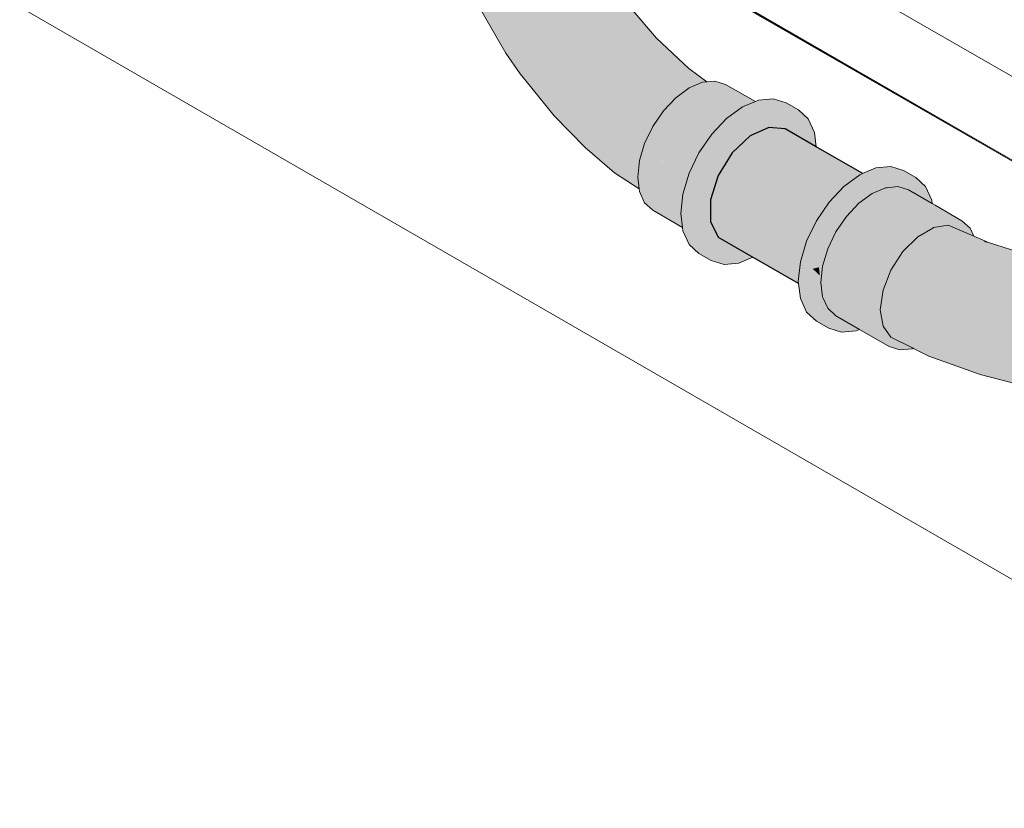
# Model space of a CAD drawing. Header units: millimetres. Extents: x 2 to 902, y -447 to 199.
# Tile 387 of 656: x 105.508 to 106.449, y 61.478 to 62.232. Entities that reach past the tile are written whole.
import ezdxf

# ---------------------------------------------------------------- set-up
doc = ezdxf.new("R2010")
doc.units = ezdxf.units.MM
doc.header["$MEASUREMENT"] = 0
for name, color, linetype, lineweight in [('AF-Condutos', 4, 'Continuous', 25), ('AF-Conexões', 9, 'Continuous', 18), ('IFC-Laje-Contorno', 134, 'Continuous', 5), ('IFC-Parede padrão-Contorno', 44, 'Continuous', 5), ('IFC-Viga-Contorno', 66, 'Continuous', 5)]:
    doc.layers.add(name, color=color, linetype=linetype, lineweight=lineweight)

msp = doc.modelspace()

# ---------------------------------------------------------------- hatches: boundary and pattern name
at = {"layer": 'AF-Condutos', "linetype": 'Continuous'}
for points in [[(106.26929, 62.10772), (106.31284, 62.08526), (106.26894, 62.11061), (106.23936, 62.12768), (106.22377, 62.12908), (106.20586, 62.12091), (106.18874, 62.1046), (106.27577, 62.05352), (106.27579, 62.05357), (106.27589, 62.05357), (106.27644, 62.05397), (106.27608, 62.05418), (106.27587, 62.05373), (106.27608, 62.05418), (106.27579, 62.05434), (106.27644, 62.05397), (106.27589, 62.05357), (106.27579, 62.05357), (106.27579, 62.0535), (106.18874, 62.1046), (106.17535, 62.08296), (106.16803, 62.05974), (106.16803, 62.03895), (106.17535, 62.02418), (106.20855, 62.00502), (106.21039, 62.0058), (106.25183, 61.98071), (106.2521, 61.98054), (106.25195, 61.9818), (106.252, 61.98226), (106.25188, 61.98234), (106.21452, 62.00756), (106.21363, 62.00816), (106.21452, 62.00756), (106.252, 61.98226), (106.2524, 61.98605), (106.25269, 61.98874), (106.25269, 61.98878), (106.21469, 62.00764), (106.25269, 61.98878), (106.25282, 61.98999), (106.21905, 62.00949), (106.21704, 62.01065), (106.21905, 62.00949), (106.25282, 61.98999), (106.25314, 61.99298), (106.22751, 62.01309), (106.22407, 62.01578), (106.22751, 62.01309), (106.25197, 61.9939), (106.25314, 61.99298), (106.25395, 62.00056), (106.25538, 62.00537), (106.25449, 62.00562), (106.25538, 62.00537), (106.25552, 62.00584), (106.25455, 62.00615), (106.22968, 62.01401), (106.25455, 62.00615), (106.25552, 62.00584), (106.25638, 62.00873), (106.25492, 62.00958), (106.23978, 62.01831), (106.23295, 62.02226), (106.23978, 62.01831), (106.25638, 62.00873), (106.25722, 62.01156), (106.2463, 62.02108), (106.23949, 62.02703), (106.25609, 62.01255), (106.25722, 62.01156), (106.25984, 62.02036), (106.26242, 62.02572), (106.26145, 62.02578), (106.26242, 62.02572), (106.26504, 62.03118), (106.26335, 62.03216), (106.25396, 62.03758), (106.26504, 62.03118), (106.26625, 62.0337), (106.25844, 62.04085), (106.26548, 62.03441), (106.27581, 62.02496), (106.2758, 62.0495), (106.27622, 62.05012), (106.2763, 62.05023), (106.27787, 62.05253), (106.27817, 62.05297), (106.27964, 62.05512), (106.27891, 62.05578), (106.27522, 62.05907), (106.27927, 62.05545), (106.28, 62.05565), (106.2814, 62.05769), (106.28299, 62.06003), (106.28759, 62.06676), (106.28299, 62.06003), (106.2814, 62.05769), (106.28369, 62.06012), (106.2934, 62.07037), (106.291, 62.07175), (106.27236, 62.08252), (106.2934, 62.07037), (106.29496, 62.07201), (106.27133, 62.09095), (106.29482, 62.07212), (106.29505, 62.07211), (106.2956, 62.07269), (106.30199, 62.07944), (106.30422, 62.08179), (106.30199, 62.07944), (106.2956, 62.07269), (106.30388, 62.07873), (106.30702, 62.08102), (106.30473, 62.08234), (106.26993, 62.10243), (106.30702, 62.08102), (106.30812, 62.08182)], [(106.26929, 62.10772), (106.30737, 62.08233), (106.30832, 62.08197), (106.31084, 62.08381), (106.3124, 62.08447), (106.31344, 62.08491), (106.31284, 62.08526), (106.31281, 62.08524), (106.31203, 62.08467), (106.31281, 62.08524)], [(106.30737, 62.08233), (106.30812, 62.08182), (106.30831, 62.08196)], [(106.29482, 62.07212), (106.30631, 62.06291), (106.32422, 62.07108)], [(106.27927, 62.05545), (106.27964, 62.05512), (106.28, 62.05565)], [(106.20897, 62.00477), (106.2521, 61.98054), (106.21039, 62.0058), (106.20855, 62.00502)], [(106.20897, 62.00477), (106.25176, 61.98007), (106.25219, 61.97982), (106.2521, 61.98054), (106.25183, 61.98069)]]:
    msp.add_hatch(color=151, dxfattribs=at).paths.add_polyline_path(points)
at = {"layer": 'AF-Conexões', "linetype": 'Continuous'}
for points in [[(105.93903, 62.25677), (105.94968, 62.23939), (105.97236, 62.19995), (105.98612, 62.18033), (105.99604, 62.16821), (106.01853, 62.14021), (106.0482, 62.10982), (106.07632, 62.08575), (106.09988, 62.07023), (106.09976, 62.07117), (106.09874, 62.07955), (106.07358, 62.09058), (106.09829, 62.07975), (106.09849, 62.0816), (106.09859, 62.08252), (106.09835, 62.08272), (106.0815, 62.09769), (106.05346, 62.11722), (106.0815, 62.09769), (106.09949, 62.09499), (106.10017, 62.09727), (106.10046, 62.09826), (106.10029, 62.09841), (106.07514, 62.12097), (106.1054, 62.11448), (106.10646, 62.11669), (106.07072, 62.14768), (106.04199, 62.1497), (106.01799, 62.15292), (106.04199, 62.1497), (106.01532, 62.17336), (105.99052, 62.19403), (105.96621, 62.22374), (105.99052, 62.19403), (106.01532, 62.17336), (106.04199, 62.1497), (106.07072, 62.14768), (106.11539, 62.13373), (106.11669, 62.13563), (106.09665, 62.15656), (106.05305, 62.1744), (106.02601, 62.18396), (106.05305, 62.1744), (106.09665, 62.15656), (106.12757, 62.14972), (106.12924, 62.15149), (106.10044, 62.17487), (106.06962, 62.18418), (106.03377, 62.20762), (105.99409, 62.2277), (106.03377, 62.20762), (106.06962, 62.18418), (106.10044, 62.17487), (106.14127, 62.16212), (106.1431, 62.16346), (106.1447, 62.16463), (106.11607, 62.18309), (106.07866, 62.19801), (106.11607, 62.18309), (106.1447, 62.16463), (106.129, 62.1883), (106.11425, 62.20988), (106.08578, 62.21203), (106.05265, 62.22051), (106.08578, 62.21203), (106.11425, 62.20988), (106.088, 62.2415), (106.08026, 62.23593), (106.05787, 62.24591), (106.03055, 62.25687), (106.01233, 62.24668), (106.03055, 62.25687), (106.05787, 62.24591), (106.08026, 62.23593), (106.088, 62.2415), (106.07697, 62.26046), (106.07, 62.27245), (106.06538, 62.27402), (106.06185, 62.27522), (106.03331, 62.28356), (106.00096, 62.28731), (105.98178, 62.27441), (105.97076, 62.23918), (105.98178, 62.27441), (106.00096, 62.28731), (106.03331, 62.28356), (106.06185, 62.27522), (106.04078, 62.31648), (106.03368, 62.30892), (106.01298, 62.32365), (106.03368, 62.30892), (106.04078, 62.31648), (106.01975, 62.3498), (106.02727, 62.35393), (106.00948, 62.38358), (105.99759, 62.36478), (105.98658, 62.33065), (105.99759, 62.36478), (106.00948, 62.38358), (106.01987, 62.36627), (106.02727, 62.35393), (106.01473, 62.38958), (106.00798, 62.40877), (105.99925, 62.4136), (105.98767, 62.40548), (105.97375, 62.36295), (105.96377, 62.31727), (105.95214, 62.2889), (105.94869, 62.2593), (105.95214, 62.2889), (105.96377, 62.31727), (105.97375, 62.36295), (105.98767, 62.40548), (105.99925, 62.4136), (105.98605, 62.43952), (105.98419, 62.4387), (105.98193, 62.4377), (105.97193, 62.39783), (105.9564, 62.37899), (105.97193, 62.39783), (105.96684, 62.43267), (105.96386, 62.43195), (105.9549, 62.41116), (105.94737, 62.42978), (105.94416, 62.42954), (105.93365, 62.39625), (105.94114, 62.35221), (105.93442, 62.32574), (105.94114, 62.35221), (105.93365, 62.39625), (105.92558, 62.43034), (105.92279, 62.43055), (105.91334, 62.4037), (105.918, 62.35843), (105.92595, 62.31006), (105.918, 62.35843), (105.91334, 62.4037), (105.90654, 62.43411), (105.90707, 62.43174), (105.91287, 62.43131), (105.90707, 62.43174), (105.91334, 62.4037), (105.92168, 62.4274), (105.9132, 62.43128), (105.92168, 62.4274), (105.92276, 62.43046), (105.92257, 62.43057), (105.92218, 62.4306), (105.91712, 62.43098), (105.92218, 62.4306), (105.9156, 62.43217), (105.90649, 62.43435), (105.90541, 62.43461), (105.90383, 62.43531), (105.90394, 62.43496), (105.90383, 62.43531), (105.90375, 62.43501), (105.89689, 62.40836), (105.90059, 62.36677), (105.89689, 62.40836), (105.90297, 62.43199), (105.90383, 62.43531), (105.89879, 62.43754), (105.89148, 62.44078), (105.89151, 62.44061), (105.89148, 62.44078), (105.891, 62.441), (105.88979, 62.44153), (105.891, 62.441), (105.88969, 62.44198), (105.88967, 62.44159), (105.88755, 62.4049), (105.88969, 62.44198), (105.88261, 62.4473), (105.88137, 62.44824), (105.88173, 62.4318), (105.8902, 62.38374), (105.89998, 62.34841), (105.91209, 62.32222), (105.89998, 62.34841), (105.91346, 62.30982), (105.92696, 62.2821)], [(106.09178, 62.24314), (106.07, 62.27245), (106.088, 62.2415), (106.11635, 62.2144)], [(106.10525, 62.22501), (106.088, 62.2415), (106.08937, 62.23985), (106.11425, 62.20988), (106.10544, 62.22469), (106.11425, 62.20988), (106.11512, 62.21173), (106.1056, 62.22454)], [(106.11635, 62.2144), (106.10525, 62.22501), (106.11512, 62.21173)], [(106.13694, 62.19285), (106.11635, 62.2144), (106.11425, 62.20988), (106.11474, 62.20918), (106.1181, 62.2067), (106.11474, 62.20918), (106.129, 62.1883), (106.15573, 62.17023), (106.15752, 62.17099), (106.14472, 62.18471)], [(106.14719, 62.18531), (106.11635, 62.2144), (106.14472, 62.18471), (106.1633, 62.1725), (106.16445, 62.17262)], [(106.15399, 62.1714), (106.129, 62.1883), (106.14423, 62.16533), (106.1447, 62.16463), (106.14571, 62.16536), (106.14769, 62.1668), (106.15573, 62.17023)], [(106.15859, 62.17204), (106.15913, 62.17167), (106.16041, 62.17222), (106.16101, 62.17228), (106.16087, 62.17241), (106.16101, 62.17228), (106.1633, 62.1725), (106.16243, 62.17307), (106.15496, 62.17798), (106.14472, 62.18471), (106.15671, 62.17185), (106.15752, 62.17099), (106.15888, 62.17157), (106.15913, 62.17167)], [(106.13976, 62.16259), (106.10044, 62.17487), (106.12804, 62.15247), (106.12924, 62.15149), (106.13142, 62.15379), (106.13495, 62.15751), (106.14127, 62.16212)], [(106.20912, 62.15307), (106.2109, 62.15383), (106.18246, 62.17025), (106.17228, 62.1734), (106.16445, 62.17262), (106.16041, 62.17222), (106.18173, 62.15991), (106.1722, 62.16692), (106.18173, 62.15991), (106.20017, 62.14926), (106.20459, 62.15114), (106.20598, 62.15173), (106.20818, 62.15267)], [(106.18007, 62.134), (106.14769, 62.1668), (106.13495, 62.15751), (106.17852, 62.13236)], [(106.20017, 62.14926), (106.16041, 62.17222), (106.14769, 62.1668)], [(106.18871, 62.14312), (106.14769, 62.1668), (106.17945, 62.13462), (106.18007, 62.134), (106.18086, 62.13483), (106.18337, 62.13748), (106.19004, 62.14235)], [(106.19973, 62.14941), (106.14769, 62.1668), (106.18745, 62.14385), (106.19004, 62.14235), (106.19184, 62.14366), (106.19772, 62.14795), (106.19738, 62.14807), (106.19772, 62.14795), (106.19862, 62.1486), (106.20017, 62.14926)], [(106.12648, 62.14996), (106.09665, 62.15656), (106.11544, 62.13693), (106.11669, 62.13563), (106.11936, 62.13954), (106.12308, 62.14499), (106.12757, 62.14972)], [(106.1685, 62.12151), (106.13495, 62.15751), (106.12308, 62.14499), (106.15834, 62.10665), (106.16716, 62.11955)], [(106.17665, 62.13344), (106.13495, 62.15751), (106.16837, 62.12164), (106.1685, 62.12151), (106.16867, 62.12175), (106.16917, 62.12249), (106.17852, 62.13236)], [(106.26727, 62.12425), (106.26657, 62.12524), (106.25413, 62.14293), (106.25202, 62.14593), (106.23382, 62.14755), (106.22563, 62.14829), (106.23265, 62.14644), (106.22563, 62.14829), (106.25202, 62.14593), (106.23983, 62.14969), (106.25202, 62.14593), (106.24025, 62.15272), (106.22806, 62.15649), (106.21386, 62.15508), (106.2109, 62.15383), (106.21318, 62.15251), (106.2109, 62.15383), (106.21039, 62.1418), (106.22268, 62.14703), (106.21039, 62.1418), (106.2109, 62.15383), (106.19862, 62.1486), (106.18337, 62.13748), (106.16917, 62.12249), (106.15697, 62.10464), (106.16875, 62.09784), (106.18094, 62.11569), (106.16875, 62.09784), (106.15697, 62.10464), (106.14761, 62.08515), (106.14172, 62.06535), (106.1535, 62.05856), (106.14172, 62.06535), (106.13972, 62.0466), (106.15149, 62.0398), (106.13972, 62.0466), (106.14134, 62.03334), (106.15083, 62.02786), (106.15311, 62.02654), (106.15083, 62.02786), (106.14134, 62.03334), (106.1535, 62.02336), (106.1538, 62.02615), (106.1535, 62.02336), (106.14134, 62.03334), (106.14172, 62.03015), (106.14761, 62.01715), (106.15697, 62.00847), (106.16875, 62.00168), (106.18094, 61.99791), (106.19514, 61.99932), (106.15938, 62.01035), (106.16803, 62.00769), (106.16803, 62.00905), (106.16803, 62.00769), (106.18634, 62.00203), (106.19514, 61.99932), (106.18406, 62.00663), (106.16803, 62.01722), (106.18406, 62.00663), (106.19514, 61.99932), (106.19333, 62.00332), (106.18264, 62.0095), (106.19333, 62.00332), (106.18691, 62.01751), (106.17535, 62.02418), (106.17971, 62.01539), (106.16803, 62.01793), (106.17971, 62.01539), (106.17535, 62.02418), (106.16803, 62.03895), (106.16803, 62.02841), (106.16803, 62.02574), (106.16803, 62.01972), (106.16803, 62.02574), (106.16803, 62.02841), (106.16803, 62.03895), (106.16803, 62.04903), (106.16803, 62.05925), (106.15938, 62.07836), (106.15938, 62.05637), (106.15938, 62.0334), (106.15938, 62.02292), (106.15938, 62.07836), (106.19514, 62.13068), (106.22306, 62.14681), (106.22563, 62.14532), (106.22927, 62.14322), (106.22942, 62.14337), (106.23078, 62.14466), (106.22942, 62.14337), (106.22927, 62.14322), (106.24146, 62.13715), (106.24913, 62.13176), (106.25113, 62.14156), (106.24813, 62.1269), (106.24913, 62.13176), (106.24146, 62.13715), (106.22927, 62.14322), (106.24053, 62.13672), (106.22927, 62.14322), (106.22563, 62.14532), (106.22878, 62.14275), (106.2377, 62.13544), (106.22878, 62.14275), (106.22563, 62.14532), (106.22732, 62.14136), (106.22563, 62.14532), (106.22306, 62.14681), (106.22433, 62.13851), (106.22563, 62.13975), (106.23112, 62.13244), (106.22563, 62.13975), (106.22563, 62.13561), (106.22563, 62.12993), (106.23846, 62.1282), (106.22563, 62.12993), (106.22563, 62.13975), (106.22433, 62.13851), (106.22306, 62.14681), (106.22426, 62.13845), (106.22306, 62.14681), (106.21028, 62.13942), (106.19658, 62.13152), (106.2068, 62.1338), (106.19658, 62.13152), (106.19514, 62.13068), (106.19674, 62.11755), (106.19514, 62.13068), (106.18634, 62.1178), (106.16803, 62.091), (106.15938, 62.07836), (106.16011, 62.07733), (106.16803, 62.08487), (106.16011, 62.07733), (106.16636, 62.06843), (106.16803, 62.07112), (106.17221, 62.07789), (106.17807, 62.09444), (106.17936, 62.09567), (106.17807, 62.09444), (106.17221, 62.07789), (106.16803, 62.07112), (106.16636, 62.06843), (106.16803, 62.06606), (106.17463, 62.0818), (106.17605, 62.08519), (106.17463, 62.0818), (106.16803, 62.06606), (106.15938, 62.07836), (106.16794, 62.05945), (106.16803, 62.05974), (106.16925, 62.06363), (106.16803, 62.06546), (106.16928, 62.0637), (106.1694, 62.0641), (106.17535, 62.08296), (106.17703, 62.08568), (106.18118, 62.0974), (106.17703, 62.08568), (106.17893, 62.08875), (106.18291, 62.09906), (106.17893, 62.08875), (106.18369, 62.09644), (106.18874, 62.1046), (106.19733, 62.11279), (106.19941, 62.11477), (106.19808, 62.11971), (106.19888, 62.121), (106.19808, 62.11971), (106.19864, 62.11762), (106.19941, 62.11477), (106.20055, 62.11586), (106.19995, 62.11822), (106.19914, 62.12142), (106.20492, 62.13077), (106.22325, 62.13748), (106.20492, 62.13077), (106.19914, 62.12142), (106.21523, 62.12985), (106.19914, 62.12142), (106.20055, 62.11586), (106.22563, 62.01692), (106.22341, 62.12911), (106.22342, 62.12892), (106.22377, 62.12908), (106.22563, 62.12891), (106.22549, 62.12987), (106.22563, 62.12891), (106.23936, 62.12768), (106.24735, 62.12307), (106.26325, 62.11389), (106.26894, 62.11061)], [(106.10476, 62.11816), (106.10646, 62.11669), (106.1129, 62.13009), (106.11539, 62.13373), (106.11475, 62.13393), (106.07072, 62.14768)], [(106.1502, 62.09055), (106.15697, 62.10464), (106.16383, 62.10068), (106.15808, 62.10694), (106.12308, 62.14499), (106.1129, 62.13009), (106.10508, 62.11381), (106.14915, 62.08836)], [(106.25202, 62.14593), (106.26727, 62.12425), (106.26139, 62.13725)], [(106.09847, 62.10004), (106.10046, 62.09826), (106.10508, 62.11381), (106.10529, 62.11451), (106.07514, 62.12097)], [(106.14444, 62.0745), (106.10508, 62.11381), (106.10017, 62.09727), (106.14373, 62.07211)], [(106.10529, 62.11451), (106.10508, 62.11381), (106.1054, 62.11448)], [(106.14313, 62.07582), (106.14444, 62.0745), (106.14761, 62.08515), (106.14915, 62.08836), (106.14865, 62.08865), (106.10508, 62.11381)], [(106.0815, 62.09769), (106.09859, 62.08252), (106.09991, 62.09492)], [(106.14113, 62.05978), (106.10017, 62.09727), (106.09849, 62.0816), (106.13984, 62.0477), (106.14085, 62.05715)], [(106.09991, 62.09492), (106.10017, 62.09727), (106.09949, 62.09499)], [(106.1403, 62.06055), (106.14113, 62.05978), (106.14172, 62.06535), (106.14373, 62.07211), (106.14252, 62.07281), (106.10017, 62.09727)], [(106.31032, 61.93578), (106.30866, 61.93674), (106.30439, 61.9392), (106.28783, 61.94876), (106.28301, 61.95323), (106.28098, 61.95385), (106.28301, 61.95323), (106.28001, 61.95601), (106.27958, 61.95695), (106.27526, 61.9665), (106.32079, 61.94023), (106.32445, 61.9381), (106.32603, 61.93747), (106.32545, 61.94221), (106.32105, 61.94034), (106.32545, 61.94221), (106.32435, 61.9512), (106.32603, 61.93747), (106.32, 61.9399), (106.32445, 61.9381), (106.32077, 61.94022), (106.27526, 61.9665), (106.28001, 61.95601), (106.31304, 61.93694), (106.28001, 61.95601), (106.28783, 61.94876), (106.31032, 61.93578), (106.31158, 61.93631), (106.31032, 61.93578), (106.33876, 61.91936), (106.34894, 61.91621), (106.33094, 61.9266), (106.32603, 61.96687), (106.33876, 61.99969), (106.33094, 61.9834), (106.33876, 61.99969), (106.37355, 62.0364), (106.35774, 62.01972), (106.33876, 61.99969), (106.36361, 62.02311), (106.33876, 61.99969), (106.36053, 62.01899), (106.3661, 62.02455), (106.3681, 62.0257), (106.37993, 62.03833), (106.38114, 62.03963), (106.38188, 62.03995), (106.3815, 62.04301), (106.38136, 62.04418), (106.3815, 62.04301), (106.38188, 62.03995), (106.3813, 62.0397), (106.38114, 62.03963), (106.38113, 62.03954), (106.38114, 62.03963), (106.37993, 62.03833), (106.3681, 62.0257), (106.38087, 62.03702), (106.38045, 62.03312), (106.38087, 62.03702), (106.37561, 62.03236), (106.3681, 62.0257), (106.37765, 62.03121), (106.38042, 62.03281), (106.38088, 62.03308), (106.38091, 62.03319), (106.38088, 62.03308), (106.38114, 62.03323), (106.38191, 62.03335), (106.38192, 62.03368), (106.3821, 62.03812), (106.38192, 62.03368), (106.38191, 62.03335), (106.38215, 62.03381), (106.38191, 62.03335), (106.38267, 62.03347), (106.38346, 62.03359), (106.38259, 62.03407), (106.38286, 62.03422), (106.38253, 62.03456), (106.38286, 62.03422), (106.38259, 62.03407), (106.38346, 62.03359), (106.38388, 62.03481), (106.38346, 62.03359), (106.38574, 62.03395), (106.38588, 62.03596), (106.38574, 62.03395), (106.39025, 62.03466), (106.39814, 62.043), (106.39804, 62.04299), (106.38627, 62.04182), (106.39814, 62.043), (106.41582, 62.02659), (106.41844, 62.02547), (106.4196, 62.02496), (106.41615, 62.0326), (106.40832, 62.03985), (106.38258, 62.05302), (106.38247, 62.05204), (106.38116, 62.04582), (106.38176, 62.04535), (106.38166, 62.04448), (106.3813, 62.04469), (106.38166, 62.04448), (106.38176, 62.04535), (106.38116, 62.04581), (106.38118, 62.04568), (106.38116, 62.04581), (106.38082, 62.04601), (106.38116, 62.04582), (106.38025, 62.05333), (106.38116, 62.04582), (106.38247, 62.05204), (106.38258, 62.05302), (106.40832, 62.03985), (106.38275, 62.05461), (106.37989, 62.05626), (106.38009, 62.05463), (106.38012, 62.05437), (106.38009, 62.05463), (106.37989, 62.05626), (106.35739, 62.06925), (106.34721, 62.0724), (106.33689, 62.07137), (106.33535, 62.07122), (106.32262, 62.06581), (106.36081, 62.02711), (106.34894, 62.01459), (106.36081, 62.02711), (106.32262, 62.06581), (106.30988, 62.05652), (106.31711, 62.06179), (106.32262, 62.06581), (106.32417, 62.06647), (106.33356, 62.07046), (106.33535, 62.07122), (106.33689, 62.07137), (106.33837, 62.07152), (106.33949, 62.07163), (106.33833, 62.07249), (106.33344, 62.0737), (106.33723, 62.07202), (106.33639, 62.07166), (106.33723, 62.07202), (106.33344, 62.0737), (106.33318, 62.07351), (106.32932, 62.0707), (106.33318, 62.07351), (106.33344, 62.0737), (106.3309, 62.07483), (106.32735, 62.07043), (106.3292, 62.07061), (106.32896, 62.07044), (106.3292, 62.07061), (106.32735, 62.07043), (106.32509, 62.06762), (106.3309, 62.07483), (106.33344, 62.0737), (106.33375, 62.07393), (106.33344, 62.0737), (106.33833, 62.07249), (106.33813, 62.07712), (106.33833, 62.07249), (106.33949, 62.07163), (106.33932, 62.07291), (106.33949, 62.07163), (106.34304, 62.07199), (106.34721, 62.0724), (106.34853, 62.07199), (106.35255, 62.07075), (106.35531, 62.0732), (106.36425, 62.08113), (106.361, 62.08213), (106.35369, 62.07902), (106.35228, 62.07842), (106.35247, 62.07292), (106.35228, 62.07842), (106.35369, 62.07902), (106.361, 62.08213), (106.35206, 62.08489), (106.35003, 62.07746), (106.35206, 62.08489), (106.3418, 62.07407), (106.34196, 62.07404), (106.34868, 62.07255), (106.34195, 62.07403), (106.34185, 62.07399), (106.3418, 62.07407), (106.34164, 62.0739), (106.35206, 62.08489), (106.34827, 62.08452), (106.33987, 62.07839), (106.34827, 62.08452), (106.33786, 62.08349), (106.33868, 62.07752), (106.33786, 62.08349), (106.32853, 62.0762), (106.32782, 62.07545), (106.32773, 62.07536), (106.32444, 62.06714), (106.32773, 62.07536), (106.32782, 62.07545), (106.32853, 62.0762), (106.33786, 62.08349), (106.33002, 62.07778), (106.32816, 62.07641), (106.31222, 62.06479), (106.31145, 62.06366), (106.32589, 62.07341), (106.31897, 62.06426), (106.32589, 62.07341), (106.31145, 62.06366), (106.30894, 62.05999), (106.31603, 62.06301), (106.30894, 62.05999), (106.31145, 62.06366), (106.31222, 62.06479), (106.30103, 62.05663), (106.30822, 62.05894), (106.3139, 62.06076), (106.30822, 62.05894), (106.30103, 62.05663), (106.29317, 62.05089), (106.29479, 62.04551), (106.30416, 62.05299), (106.30407, 62.05286), (106.30416, 62.05299), (106.2963, 62.04672), (106.29623, 62.04656), (106.30328, 62.05171), (106.29623, 62.04656), (106.2963, 62.04672), (106.29479, 62.04551), (106.29317, 62.05089), (106.28832, 62.04079), (106.28147, 62.02653), (106.27052, 62.00375), (106.26572, 61.99376), (106.27848, 62.00963), (106.27983, 62.01244), (106.27848, 62.00963), (106.26572, 61.99376), (106.27162, 61.99534), (106.2751, 61.99627), (106.27614, 61.99977), (106.27283, 61.99786), (106.27614, 61.99977), (106.27692, 62.00243), (106.27389, 62.00008), (106.27692, 62.00243), (106.27744, 62.00415), (106.27467, 62.00169), (106.27614, 62.00476), (106.27467, 62.00169), (106.27744, 62.00415), (106.27829, 62.00703), (106.27941, 62.01078), (106.27994, 62.01258), (106.28001, 62.01281), (106.28255, 62.02135), (106.27508, 62.01043), (106.288, 62.03343), (106.28404, 62.02638), (106.27508, 62.01043), (106.28255, 62.02135), (106.28257, 62.02139), (106.28436, 62.024), (106.28445, 62.02414), (106.28651, 62.02716), (106.29055, 62.03612), (106.29189, 62.03753), (106.29055, 62.03612), (106.28651, 62.02716), (106.28445, 62.02414), (106.28436, 62.024), (106.28257, 62.02139), (106.28255, 62.02135), (106.28001, 62.01281), (106.28011, 62.01302), (106.28057, 62.01397), (106.28783, 62.02909), (106.29668, 62.04205), (106.29178, 62.03731), (106.29668, 62.04205), (106.29784, 62.04374), (106.29801, 62.044), (106.28783, 62.02909), (106.28001, 62.01281), (106.2751, 61.99627), (106.27342, 61.9806), (106.2751, 61.96687), (106.27513, 61.96658), (106.2751, 61.96687), (106.27508, 61.96704), (106.27256, 61.97256), (106.27255, 61.97249), (106.27213, 61.9685), (106.27211, 61.96832), (106.27213, 61.9685), (106.27255, 61.97249), (106.27256, 61.97256), (106.26572, 61.98759), (106.26572, 61.97201), (106.2718, 61.96541), (106.26572, 61.97201), (106.26572, 61.96924), (106.27169, 61.9644), (106.2758, 61.96106), (106.27169, 61.9644), (106.27165, 61.96399), (106.27591, 61.96021), (106.27596, 61.95976), (106.27591, 61.96021), (106.27165, 61.96399), (106.27162, 61.96378), (106.27165, 61.96399), (106.27169, 61.9644), (106.26572, 61.96924), (106.26572, 61.96152), (106.27105, 61.95845), (106.27106, 61.95854), (106.27143, 61.96196), (106.27106, 61.95854), (106.27105, 61.95845), (106.26572, 61.96152), (106.26572, 61.95856), (106.2709, 61.957), (106.27651, 61.9553), (106.27648, 61.9555), (106.27651, 61.9553), (106.27675, 61.95516), (106.28168, 61.95231), (106.27675, 61.95516), (106.26572, 61.95856), (106.26572, 61.97201), (106.26572, 61.99376), (106.26372, 61.975), (106.26396, 61.97302), (106.25361, 61.979), (106.26396, 61.97302), (106.26372, 61.975), (106.26572, 61.99376), (106.29317, 62.05089), (106.32816, 62.07641), (106.33786, 62.08349), (106.32521, 62.07811), (106.33786, 62.08349), (106.35206, 62.08489), (106.36425, 62.08113), (106.35248, 62.08793), (106.34028, 62.09169), (106.32608, 62.09029), (106.31344, 62.08491), (106.32321, 62.07927), (106.31344, 62.08491), (106.32262, 62.07701), (106.31344, 62.08491), (106.31084, 62.08381), (106.30737, 62.06589), (106.31084, 62.08381), (106.2956, 62.07269), (106.2814, 62.05769), (106.28097, 62.03305), (106.27161, 62.01356), (106.28097, 62.03305), (106.2814, 62.05769), (106.2692, 62.03985), (106.25984, 62.02036), (106.25395, 62.00056), (106.25195, 61.9818), (106.25219, 61.97982), (106.25395, 61.96536), (106.25984, 61.95236), (106.27161, 61.94556), (106.25984, 61.95236), (106.2692, 61.94368), (106.28097, 61.93688), (106.28263, 61.95021), (106.28281, 61.95166), (106.28263, 61.95021), (106.28833, 61.93761), (106.29875, 61.93864), (106.28833, 61.93761), (106.28263, 61.95021), (106.28097, 61.93688), (106.28898, 61.93616), (106.30276, 61.93493), (106.30737, 61.93452)], [(106.09874, 62.07955), (106.09849, 62.0816), (106.09829, 62.07975)], [(106.10017, 62.06787), (106.12683, 62.05247), (106.13956, 62.04512), (106.13972, 62.0466), (106.13984, 62.0477), (106.13956, 62.04792), (106.09849, 62.0816), (106.09988, 62.07023)], [(106.3795, 62.05945), (106.37684, 62.06324), (106.36888, 62.07455), (106.36425, 62.08113), (106.35994, 62.07366), (106.36425, 62.08113), (106.35531, 62.0732), (106.35343, 62.07154), (106.35255, 62.07075), (106.35739, 62.06925), (106.36076, 62.0673), (106.37693, 62.05797), (106.3795, 62.05649)], [(106.36425, 62.08113), (106.3795, 62.05945), (106.37361, 62.07245)], [(106.3418, 62.07407), (106.34185, 62.07399), (106.34195, 62.07403)], [(106.1412, 62.03447), (106.14098, 62.03628), (106.14069, 62.03865), (106.13993, 62.04491), (106.10017, 62.06787), (106.10508, 62.057), (106.1129, 62.04976), (106.14134, 62.03334)], [(106.16803, 62.06546), (106.16925, 62.06363), (106.16928, 62.0637)], [(106.16803, 62.05925), (106.16803, 62.05974), (106.16794, 62.05945)], [(106.3795, 62.05945), (106.3795, 62.05649), (106.37989, 62.05626)], [(106.13993, 62.04491), (106.13972, 62.0466), (106.13956, 62.04512)], [(106.3812, 62.04579), (106.38116, 62.04581), (106.38176, 62.04535)], [(106.40468, 62.03693), (106.39814, 62.043), (106.39224, 62.03677), (106.39025, 62.03466), (106.39528, 62.03545), (106.41582, 62.02659)], [(106.36168, 61.91776), (106.36215, 61.91752), (106.37685, 61.91019), (106.42569, 61.89265), (106.46409, 61.8828), (106.50072, 61.87639), (106.53827, 61.87249), (106.60497, 61.87273), (106.54965, 61.87366), (106.60497, 61.87273), (106.64958, 61.87484), (106.6978, 61.88285), (106.73478, 61.89213), (106.78519, 61.91017), (106.79747, 61.91629), (106.79994, 61.91752), (106.79681, 61.91783), (106.79513, 61.918), (106.79321, 61.91819), (106.79513, 61.918), (106.79681, 61.91783), (106.79994, 61.91752), (106.80041, 61.91776), (106.82166, 61.92836), (106.79604, 61.91962), (106.79391, 61.91889), (106.79216, 61.91829), (106.79391, 61.91889), (106.79604, 61.91962), (106.79555, 61.91983), (106.79604, 61.91962), (106.82166, 61.92836), (106.82917, 61.93905), (106.79438, 61.92032), (106.79649, 61.93752), (106.79322, 61.92082), (106.79013, 61.92213), (106.79298, 61.91957), (106.79085, 61.91842), (106.78795, 61.91686), (106.74217, 61.89833), (106.68626, 61.88282), (106.74217, 61.89833), (106.78795, 61.91686), (106.7403, 61.90708), (106.69735, 61.89365), (106.65199, 61.88308), (106.60468, 61.8835), (106.55734, 61.88205), (106.50988, 61.88064), (106.45392, 61.88745), (106.50988, 61.88064), (106.46457, 61.89281), (106.41998, 61.89879), (106.46457, 61.89281), (106.50988, 61.88064), (106.55734, 61.88205), (106.60468, 61.8835), (106.65199, 61.88308), (106.69735, 61.89365), (106.7403, 61.90708), (106.78795, 61.91686), (106.78133, 61.92587), (106.78795, 61.91686), (106.79298, 61.91957), (106.78998, 61.92176), (106.79298, 61.91957), (106.79013, 61.92213), (106.78854, 61.92281), (106.79013, 61.92213), (106.79322, 61.92082), (106.79649, 61.93752), (106.77786, 61.9306), (106.77378, 61.92909), (106.77786, 61.9306), (106.78795, 61.9593), (106.76923, 61.9369), (106.7656, 61.93256), (106.75771, 61.92312), (106.71611, 61.91166), (106.67231, 61.90334), (106.62705, 61.89831), (106.58103, 61.89662), (106.53503, 61.89831), (106.48978, 61.90335), (106.44597, 61.91167), (106.48978, 61.90335), (106.53503, 61.89831), (106.58103, 61.89662), (106.62705, 61.89831), (106.67231, 61.90334), (106.71611, 61.91166), (106.75771, 61.92312), (106.78795, 61.9593), (106.7403, 61.93093), (106.69755, 61.92756), (106.65128, 61.91354), (106.69755, 61.92756), (106.7403, 61.93093), (106.78795, 61.9593), (106.77786, 61.9306), (106.79649, 61.93752), (106.79438, 61.92032), (106.82917, 61.93905), (106.83177, 61.95465), (106.83147, 61.95287), (106.82982, 61.943), (106.83391, 61.93938), (106.83113, 61.94184), (106.82982, 61.943), (106.82959, 61.94157), (106.82917, 61.93905), (106.82752, 61.93671), (106.82879, 61.93683), (106.8342, 61.93731), (106.83605, 61.93748), (106.8325, 61.94941), (106.83605, 61.93748), (106.83605, 61.9555), (106.83453, 61.95941), (106.83605, 61.9555), (106.83605, 61.96688), (106.83403, 61.9607), (106.83186, 61.95404), (106.83403, 61.9607), (106.83322, 61.9628), (106.83403, 61.9607), (106.83605, 61.96688), (106.83439, 61.97033), (106.83316, 61.96296), (106.83439, 61.97033), (106.82954, 61.98044), (106.82804, 61.98275), (106.82954, 61.98044), (106.82759, 61.98449), (106.82778, 61.98316), (106.82759, 61.98449), (106.81313, 62.0146), (106.81797, 61.99831), (106.83147, 61.95287), (106.82775, 61.9832), (106.82888, 61.97398), (106.82917, 61.97325), (106.82166, 61.99262), (106.81012, 62.01045), (106.77385, 61.97577), (106.74217, 61.94974), (106.77385, 61.97577), (106.81012, 62.01045), (106.79598, 62.02455), (106.76829, 61.99649), (106.73894, 61.97404), (106.70647, 61.94879), (106.65224, 61.93152), (106.60475, 61.9168), (106.5574, 61.91406), (106.60475, 61.9168), (106.65224, 61.93152), (106.70647, 61.94879), (106.73894, 61.97404), (106.76829, 61.99649), (106.79598, 62.02455), (106.76611, 62.01597), (106.78094, 62.03323), (106.7668, 62.03546), (106.74277, 62.01861), (106.73516, 62.00081), (106.6978, 61.96612), (106.64685, 61.94909), (106.6098, 61.9393), (106.5571, 61.94177), (106.51004, 61.92574), (106.4647, 61.92582), (106.51004, 61.92574), (106.5571, 61.94177), (106.6098, 61.9393), (106.64685, 61.94909), (106.6978, 61.96612), (106.73516, 62.00081), (106.74277, 62.01861), (106.73071, 62.01678), (106.71741, 62.01476), (106.71396, 62.01259), (106.70129, 62.00462), (106.68651, 61.98798), (106.6623, 61.96708), (106.68651, 61.98798), (106.70115, 62.00446), (106.7004, 62.00437), (106.70115, 62.00446), (106.70129, 62.00462), (106.66894, 62.00065), (106.66882, 62.00062), (106.69552, 62.00379), (106.66882, 62.00062), (106.66421, 61.99928), (106.66749, 61.99505), (106.63717, 61.98549), (106.62296, 61.96087), (106.63717, 61.98549), (106.59928, 61.97891), (106.57747, 61.96659), (106.59928, 61.97891), (106.63717, 61.98549), (106.66749, 61.99505), (106.66365, 62.00001), (106.6098, 61.99361), (106.56318, 61.99322), (106.58819, 61.98855), (106.53918, 61.99302), (106.53582, 61.99333), (106.53651, 61.993), (106.55973, 61.9819), (106.52913, 61.96643), (106.49838, 61.95742), (106.47422, 61.94525), (106.49838, 61.95742), (106.52913, 61.96643), (106.55973, 61.9819), (106.53582, 61.99333), (106.58819, 61.98855), (106.56318, 61.99322), (106.51708, 61.99728), (106.49505, 61.99806), (106.50441, 61.9876), (106.48695, 61.97684), (106.50441, 61.9876), (106.49505, 61.99806), (106.51708, 61.99728), (106.4755, 62.00565), (106.45853, 62.00322), (106.44263, 61.99162), (106.45822, 61.96871), (106.44263, 61.99162), (106.45853, 62.00322), (106.4755, 62.00565), (106.43361, 62.01892), (106.41701, 62.0197), (106.39528, 62.03545), (106.38114, 62.03323), (106.40475, 62.01128), (106.3661, 62.02455), (106.40308, 61.99166), (106.42271, 61.9689), (106.40308, 61.99166), (106.3661, 62.02455), (106.35196, 62.01044), (106.37688, 61.98191), (106.37403, 61.95936), (106.41993, 61.9493), (106.42181, 61.9307), (106.42058, 61.94281), (106.40949, 61.93809), (106.42058, 61.94281), (106.41993, 61.9493), (106.37403, 61.95936), (106.39646, 61.93255), (106.37403, 61.95936), (106.3656, 61.93751), (106.3883, 61.92908), (106.40436, 61.92311), (106.37386, 61.91695), (106.39069, 61.92035), (106.40436, 61.92311), (106.3883, 61.92908), (106.37181, 61.92206), (106.37319, 61.91862), (106.37181, 61.92206), (106.36766, 61.9203), (106.37115, 61.91841), (106.36994, 61.91829), (106.36339, 61.91764), (106.36994, 61.91829), (106.37115, 61.91841), (106.36766, 61.9203), (106.36605, 61.91962), (106.36766, 61.9203), (106.37181, 61.92206), (106.3883, 61.92908), (106.3656, 61.93751), (106.37403, 61.95936), (106.37688, 61.98191), (106.35196, 62.01044), (106.34044, 61.99262), (106.33292, 61.97325), (106.33031, 61.95464), (106.33292, 61.93905), (106.34044, 61.92836)], [(106.3661, 62.02455), (106.37906, 62.0201), (106.38042, 62.03281)], [(106.38042, 62.03281), (106.37906, 62.0201), (106.38453, 62.01822), (106.40475, 62.01128), (106.3829, 62.0316), (106.38114, 62.03323)], [(106.41892, 62.02358), (106.41701, 62.0197), (106.42209, 62.01946), (106.43077, 62.01905), (106.42951, 62.02022), (106.42755, 62.02084), (106.42045, 62.02309), (106.42755, 62.02084), (106.42951, 62.02022), (106.42856, 62.0211), (106.4196, 62.02496), (106.39528, 62.03545), (106.40602, 62.02766), (106.41701, 62.0197)], [(106.19514, 61.99932), (106.20855, 62.00502), (106.18691, 62.01751)], [(106.36081, 61.91739), (106.36168, 61.91776), (106.36127, 61.91796), (106.35403, 61.92157), (106.35297, 61.9221), (106.42106, 62.02174), (106.33511, 61.93101), (106.33439, 61.93024), (106.3371, 61.9331), (106.33292, 61.93905), (106.3306, 61.95291), (106.33031, 61.95464), (106.33255, 61.97064), (106.33292, 61.97325), (106.33351, 61.97477), (106.33307, 61.9743), (106.32603, 61.96687), (106.33172, 61.97015), (106.32892, 61.96296), (106.32812, 61.96089), (106.32892, 61.96296), (106.33172, 61.97015), (106.32807, 61.96805), (106.32603, 61.96687), (106.32805, 61.9607), (106.33023, 61.95405), (106.32936, 61.9478), (106.33023, 61.95405), (106.32805, 61.9607), (106.32603, 61.96687), (106.32708, 61.95821), (106.32869, 61.94506), (106.32882, 61.94397), (106.32892, 61.94473), (106.32882, 61.94397), (106.33094, 61.9266), (106.33543, 61.92401), (106.34894, 61.91621)], [(106.36053, 62.01899), (106.3534, 62.01267), (106.33876, 61.99969), (106.34775, 62.00624), (106.34492, 62.00418), (106.34444, 62.00294), (106.34492, 62.00418), (106.33876, 61.99969), (106.33724, 61.99575), (106.32939, 61.97554), (106.32603, 61.96687), (106.33507, 61.98432), (106.34362, 62.00083), (106.33507, 61.98432), (106.32603, 61.96687), (106.33351, 61.97477), (106.33408, 61.97625), (106.34044, 61.99262), (106.348, 62.00431), (106.35058, 62.00831), (106.35167, 62.00999), (106.35196, 62.01044)], [(106.43361, 62.01892), (106.42856, 62.0211), (106.43077, 62.01905)], [(106.27508, 61.96704), (106.27526, 61.9665), (106.31574, 61.94313), (106.27342, 61.9806), (106.27394, 61.98545), (106.27395, 61.98556), (106.27401, 61.98608), (106.27421, 61.98795), (106.2751, 61.99627), (106.27162, 61.99534), (106.27259, 61.98739), (106.27267, 61.98673), (106.27259, 61.98739), (106.26572, 61.99376), (106.26572, 61.98759), (106.27256, 61.97256), (106.2727, 61.97383), (106.27256, 61.97256)], [(106.27255, 61.98772), (106.27162, 61.99534), (106.26572, 61.99376)], [(106.26927, 61.99047), (106.27249, 61.98749), (106.27255, 61.98772), (106.26933, 61.99057), (106.26572, 61.99376)], [(106.27259, 61.98739), (106.27255, 61.98772), (106.27249, 61.98749)], [(106.27089, 61.95697), (106.27651, 61.95523), (106.27651, 61.9553)], [(106.27675, 61.95516), (106.27651, 61.9553), (106.27651, 61.95523)], [(106.30737, 61.93452), (106.28097, 61.93688), (106.29317, 61.93312)]]:
    msp.add_hatch(color=161, dxfattribs=at).paths.add_polyline_path(points)

# ---------------------------------------------------------------- linework, layer by layer
at = {"layer": 'AF-Condutos'}
for p, q in [((106.22377, 62.12908), (106.20586, 62.12091)), ((106.23936, 62.12768), (106.22377, 62.12908)), ((106.26894, 62.11061), (106.23936, 62.12768)), ((106.20586, 62.12091), (106.18874, 62.1046)), ((106.31284, 62.08526), (106.26894, 62.11061)), ((106.18874, 62.1046), (106.17535, 62.08296)), ((106.17535, 62.08296), (106.16803, 62.05974)), ((106.31344, 62.08491), (106.31284, 62.08526)), ((106.16803, 62.05974), (106.16803, 62.03895)), ((106.16803, 62.03895), (106.17535, 62.02418)), ((106.17535, 62.02418), (106.20855, 62.00502)), ((106.20855, 62.00502), (106.20897, 62.00477)), ((106.20897, 62.00477), (106.25176, 61.98007)), ((106.25176, 61.98007), (106.25219, 61.97982))]:
    msp.add_line(p, q, dxfattribs=at)
at = {"layer": 'AF-Conexões'}
for p, q in [((105.94968, 62.23939), (105.97236, 62.19995)), ((106.11635, 62.2144), (106.09178, 62.24314)), ((106.14719, 62.18531), (106.11635, 62.2144)), ((105.97236, 62.19995), (105.98612, 62.18033)), ((106.16445, 62.17262), (106.14719, 62.18531)), ((105.98612, 62.18033), (105.99604, 62.16821)), ((106.17228, 62.1734), (106.16445, 62.17262)), ((106.18246, 62.17025), (106.17228, 62.1734)), ((105.99604, 62.16821), (106.01853, 62.14021)), ((106.14769, 62.1668), (106.13495, 62.15751)), ((106.16041, 62.17222), (106.14769, 62.1668)), ((106.16445, 62.17262), (106.16041, 62.17222)), ((106.2109, 62.15383), (106.18246, 62.17025)), ((106.13495, 62.15751), (106.12308, 62.14499)), ((106.21386, 62.15508), (106.2109, 62.15383)), ((106.22806, 62.15649), (106.21386, 62.15508)), ((106.24025, 62.15272), (106.22806, 62.15649)), ((106.12308, 62.14499), (106.1129, 62.13009)), ((106.19862, 62.1486), (106.18337, 62.13748)), ((106.2109, 62.15383), (106.19862, 62.1486)), ((106.25202, 62.14593), (106.24025, 62.15272)), ((106.26139, 62.13725), (106.25202, 62.14593)), ((106.01853, 62.14021), (106.0482, 62.10982)), ((106.18337, 62.13748), (106.16917, 62.12249)), ((106.26727, 62.12425), (106.26139, 62.13725)), ((106.1129, 62.13009), (106.10508, 62.11381)), ((106.16917, 62.12249), (106.15697, 62.10464)), ((106.26894, 62.11061), (106.26727, 62.12425)), ((106.0482, 62.10982), (106.07632, 62.08575)), ((106.10508, 62.11381), (106.10017, 62.09727)), ((106.15697, 62.10464), (106.14761, 62.08515)), ((106.10017, 62.09727), (106.09849, 62.0816)), ((106.32608, 62.09029), (106.31344, 62.08491)), ((106.34028, 62.09169), (106.32608, 62.09029)), ((106.35248, 62.08793), (106.34028, 62.09169)), ((106.07632, 62.08575), (106.09988, 62.07023)), ((106.09849, 62.0816), (106.09988, 62.07023)), ((106.14761, 62.08515), (106.14172, 62.06535)), ((106.31084, 62.08381), (106.2956, 62.07269)), ((106.31344, 62.08491), (106.31084, 62.08381)), ((106.36425, 62.08113), (106.35248, 62.08793)), ((106.37361, 62.07245), (106.36425, 62.08113)), ((106.09988, 62.07023), (106.10017, 62.06787)), ((106.2956, 62.07269), (106.2814, 62.05769)), ((106.33535, 62.07122), (106.32262, 62.06581)), ((106.33689, 62.07137), (106.33535, 62.07122)), ((106.34721, 62.0724), (106.33689, 62.07137)), ((106.35739, 62.06925), (106.34721, 62.0724)), ((106.3795, 62.05945), (106.37361, 62.07245)), ((106.10017, 62.06787), (106.10508, 62.057)), ((106.14172, 62.06535), (106.13972, 62.0466)), ((106.32262, 62.06581), (106.30988, 62.05652)), ((106.37989, 62.05626), (106.35739, 62.06925)), ((106.10508, 62.057), (106.1129, 62.04976)), ((106.2814, 62.05769), (106.2692, 62.03985)), ((106.30988, 62.05652), (106.29801, 62.044)), ((106.37989, 62.05626), (106.3795, 62.05945)), ((106.38275, 62.05461), (106.37989, 62.05626)), ((106.40832, 62.03985), (106.38275, 62.05461)), ((106.1129, 62.04976), (106.14134, 62.03334)), ((106.13972, 62.0466), (106.14134, 62.03334)), ((106.29801, 62.044), (106.28783, 62.02909)), ((106.14134, 62.03334), (106.14172, 62.03015)), ((106.2692, 62.03985), (106.25984, 62.02036)), ((106.38042, 62.03281), (106.3661, 62.02455)), ((106.38114, 62.03323), (106.38042, 62.03281)), ((106.39528, 62.03545), (106.38114, 62.03323)), ((106.4196, 62.02496), (106.39528, 62.03545)), ((106.41615, 62.0326), (106.40832, 62.03985)), ((106.4196, 62.02496), (106.41615, 62.0326)), ((106.14172, 62.03015), (106.14761, 62.01715)), ((106.28783, 62.02909), (106.28001, 62.01281)), ((106.3661, 62.02455), (106.35196, 62.01044)), ((106.42856, 62.0211), (106.4196, 62.02496)), ((106.14761, 62.01715), (106.15697, 62.00847)), ((106.25984, 62.02036), (106.25395, 62.00056)), ((106.43361, 62.01892), (106.42856, 62.0211)), ((106.4755, 62.00565), (106.43361, 62.01892)), ((106.15697, 62.00847), (106.16875, 62.00168)), ((106.19514, 61.99932), (106.20855, 62.00502)), ((106.28001, 62.01281), (106.2751, 61.99627)), ((106.35196, 62.01044), (106.34044, 61.99262)), ((106.16875, 62.00168), (106.18094, 61.99791)), ((106.18094, 61.99791), (106.19514, 61.99932)), ((106.25395, 62.00056), (106.25195, 61.9818)), ((106.2751, 61.99627), (106.27342, 61.9806)), ((106.34044, 61.99262), (106.33292, 61.97325)), ((106.25195, 61.9818), (106.25219, 61.97982)), ((106.25219, 61.97982), (106.25395, 61.96536)), ((106.27342, 61.9806), (106.2751, 61.96687)), ((106.2751, 61.96687), (106.27526, 61.9665)), ((106.27526, 61.9665), (106.28001, 61.95601)), ((106.33292, 61.97325), (106.33031, 61.95464)), ((106.25395, 61.96536), (106.25984, 61.95236)), ((106.25984, 61.95236), (106.2692, 61.94368)), ((106.28001, 61.95601), (106.28783, 61.94876)), ((106.28783, 61.94876), (106.31032, 61.93578)), ((106.33031, 61.95464), (106.33292, 61.93905)), ((106.2692, 61.94368), (106.28097, 61.93688)), ((106.33292, 61.93905), (106.34044, 61.92836)), ((106.28097, 61.93688), (106.29317, 61.93312)), ((106.29317, 61.93312), (106.30737, 61.93452)), ((106.30737, 61.93452), (106.31032, 61.93578)), ((106.31032, 61.93578), (106.33876, 61.91936)), ((106.34044, 61.92836), (106.36168, 61.91776)), ((106.33876, 61.91936), (106.34894, 61.91621)), ((106.34894, 61.91621), (106.36081, 61.91739)), ((106.36081, 61.91739), (106.36168, 61.91776)), ((106.36168, 61.91776), (106.36215, 61.91752)), ((106.36215, 61.91752), (106.37685, 61.91019)), ((106.37685, 61.91019), (106.42569, 61.89265)), ((106.42569, 61.89265), (106.46409, 61.8828))]:
    msp.add_line(p, q, dxfattribs=at)
at = {"layer": 'IFC-Laje-Contorno', "color": 7, "lineweight": 5}
msp.add_line((109.19228, 60.51813), (101.52415, 64.94533), dxfattribs=at)
at = {"layer": 'IFC-Parede padrão-Contorno', "color": 7, "lineweight": 5}
for p, q in [((106.3313, 62.16992), (100.30676, 65.64819)), ((109.2095, 60.58819), (101.23415, 65.19276)), ((108.01873, 61.19472), (105.83635, 62.45472)), ((107.23939, 61.64467), (105.83635, 62.45472)), ((109.14022, 60.54819), (106.3313, 62.16992))]:
    msp.add_line(p, q, dxfattribs=at)
at = {"layer": 'IFC-Viga-Contorno', "color": 7, "lineweight": 5}
msp.add_line((111.87613, 58.56765), (101.17691, 64.74485), dxfattribs=at)

doc.saveas('drawing.dxf')
